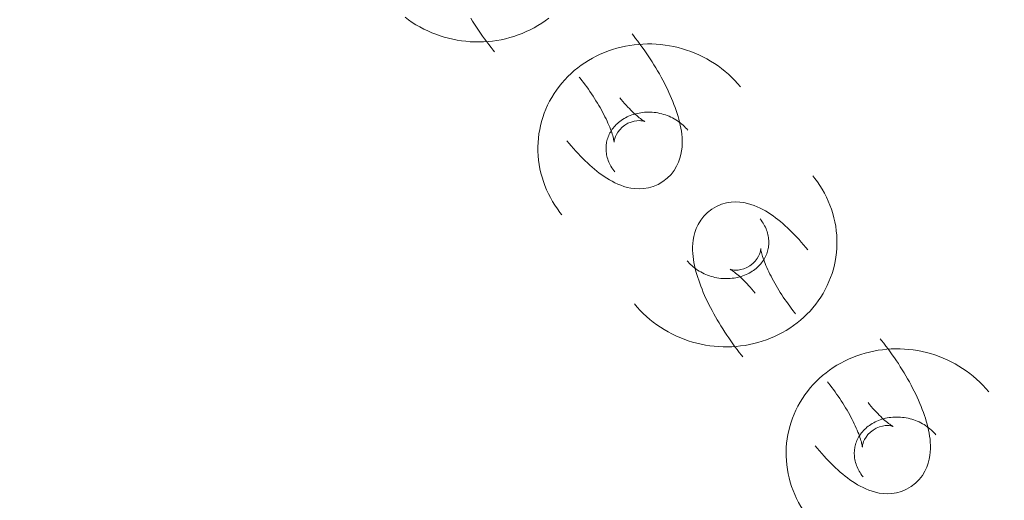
# Model space of a CAD drawing. Header units: millimetres. Extents: x -188930 to 271134, y -158090 to 283816.
# Tile 395 of 610: x 51467 to 51554, y 60247 to 60289. Entities that reach past the tile are written whole.
import ezdxf

# ---------------------------------------------------------------- set-up
doc = ezdxf.new("R2010")
doc.units = ezdxf.units.MM
for name, color, linetype, lineweight in [('A-DETL-2', 5, 'Continuous', 25), ('I-FURN', 30, 'Continuous', 9), ('PZT_UTWARDZENIA', 5, 'Continuous', 9)]:
    doc.layers.add(name, color=color, linetype=linetype, lineweight=lineweight)

# ---------------------------------------------------------------- blocks, each defined once
blk = doc.blocks.new('LARSLAJ_hamak - LARSLAJ_hamak-V31-PZT-dwg')
at = {"layer": 'I-FURN', "flags": 128}
for points in [[(-3434.218, 84.957), (-3434.415, 84.623), (-3434.6, 84.281), (-3434.772, 83.932), (-3434.931, 83.577), (-3435.076, 83.216), (-3435.208, 82.85), (-3435.327, 82.479), (-3435.432, 82.104), (-3435.523, 81.726), (-3435.6, 81.344), (-3435.663, 80.96), (-3435.712, 80.573), (-3435.746, 80.185), (-3435.767, 79.796), (-3435.773, 79.407), (-3435.765, 79.018), (-3435.743, 78.629), (-3435.707, 78.241), (-3435.656, 77.855), (-3435.592, 77.471), (-3435.513, 77.091), (-3435.42, 76.713), (-3435.313, 76.339), (-3435.192, 75.97), (-3435.057, 75.605), (-3434.909, 75.246), (-3434.747, 74.893), (-3434.571, 74.547), (-3434.383, 74.208), (-3434.181, 73.877), (-3433.967, 73.554), (-3433.74, 73.239), (-3433.501, 72.934), (-3433.25, 72.639), (-3432.987, 72.354)], [(-3433.689, 79.191), (-3433.939, 79.001), (-3434.187, 78.808), (-3434.433, 78.611), (-3434.678, 78.41), (-3434.92, 78.207), (-3435.159, 78.001), (-3435.396, 77.793), (-3435.629, 77.582), (-3435.859, 77.369), (-3436.086, 77.154), (-3436.308, 76.937), (-3436.441, 76.805)], [(-3442.819, 72.152), (-3443.205, 72.178), (-3443.592, 72.186), (-3443.979, 72.178), (-3444.365, 72.152), (-3444.75, 72.11), (-3445.132, 72.051), (-3445.512, 71.976), (-3445.888, 71.884), (-3446.259, 71.777), (-3446.626, 71.653), (-3446.987, 71.514), (-3447.342, 71.36), (-3447.691, 71.191), (-3448.032, 71.008), (-3448.365, 70.81), (-3448.689, 70.599), (-3449.005, 70.375), (-3449.312, 70.138), (-3449.609, 69.889), (-3449.895, 69.629), (-3450.095, 69.434)], [(-3442.819, 72.152), (-3443.205, 72.178), (-3443.592, 72.186), (-3443.979, 72.178), (-3444.365, 72.152), (-3444.75, 72.11), (-3445.132, 72.051), (-3445.512, 71.976), (-3445.888, 71.884), (-3446.259, 71.777), (-3446.626, 71.653), (-3446.987, 71.514), (-3447.342, 71.36), (-3447.691, 71.191), (-3448.032, 71.008), (-3448.365, 70.81), (-3448.689, 70.599), (-3449.005, 70.375), (-3449.312, 70.138), (-3449.609, 69.889), (-3449.895, 69.629), (-3450.095, 69.434)], [(-3437.292, 54.947), (-3437.023, 55.227), (-3436.766, 55.517), (-3436.52, 55.817), (-3436.286, 56.126), (-3436.064, 56.445), (-3435.854, 56.771), (-3435.656, 57.106), (-3435.471, 57.448), (-3435.3, 57.797), (-3435.141, 58.152), (-3434.995, 58.513), (-3434.863, 58.879), (-3434.745, 59.249), (-3434.64, 59.624), (-3434.549, 60.003), (-3434.472, 60.385), (-3434.409, 60.769), (-3434.36, 61.156), (-3434.325, 61.544), (-3434.305, 61.933), (-3434.298, 62.322), (-3434.306, 62.711), (-3434.328, 63.1), (-3434.365, 63.488), (-3434.415, 63.874), (-3434.48, 64.257), (-3434.559, 64.638), (-3434.652, 65.016), (-3434.759, 65.39), (-3434.88, 65.759), (-3435.015, 66.124), (-3435.163, 66.483), (-3435.325, 66.835), (-3435.501, 67.182), (-3435.689, 67.521), (-3435.891, 67.852), (-3436.105, 68.175), (-3436.332, 68.49), (-3436.571, 68.795), (-3436.822, 69.09), (-3437.085, 69.374), (-3437.359, 69.648), (-3437.643, 69.91), (-3437.939, 70.161), (-3438.244, 70.398), (-3438.56, 70.623), (-3438.884, 70.834), (-3439.217, 71.031), (-3439.558, 71.214), (-3439.906, 71.383), (-3440.262, 71.536), (-3440.624, 71.673), (-3440.991, 71.795), (-3441.363, 71.901), (-3441.74, 71.99), (-3442.12, 72.063), (-3442.503, 72.119), (-3442.819, 72.152)], [(-3437.292, 54.947), (-3437.023, 55.227), (-3436.766, 55.517), (-3436.52, 55.817), (-3436.286, 56.126), (-3436.064, 56.445), (-3435.854, 56.771), (-3435.656, 57.106), (-3435.471, 57.448), (-3435.3, 57.797), (-3435.141, 58.152), (-3434.995, 58.513), (-3434.863, 58.879), (-3434.745, 59.249), (-3434.64, 59.624), (-3434.549, 60.003), (-3434.472, 60.385), (-3434.409, 60.769), (-3434.36, 61.156), (-3434.325, 61.544), (-3434.305, 61.933), (-3434.298, 62.322), (-3434.306, 62.711), (-3434.328, 63.1), (-3434.365, 63.488), (-3434.415, 63.874), (-3434.48, 64.257), (-3434.559, 64.638), (-3434.652, 65.016), (-3434.759, 65.39), (-3434.88, 65.759), (-3435.015, 66.124), (-3435.163, 66.483), (-3435.325, 66.835), (-3435.501, 67.182), (-3435.689, 67.521), (-3435.891, 67.852), (-3436.105, 68.175), (-3436.332, 68.49), (-3436.571, 68.795), (-3436.822, 69.09), (-3437.085, 69.374), (-3437.359, 69.648), (-3437.643, 69.91), (-3437.939, 70.161), (-3438.244, 70.398), (-3438.56, 70.623), (-3438.884, 70.834), (-3439.217, 71.031), (-3439.558, 71.214), (-3439.906, 71.383), (-3440.262, 71.536), (-3440.624, 71.673), (-3440.991, 71.795), (-3441.363, 71.901), (-3441.74, 71.99), (-3442.12, 72.063), (-3442.503, 72.119), (-3442.819, 72.152)], [(-3446.277, 60.884), (-3446.56, 61.273), (-3446.785, 61.685), (-3446.95, 62.104), (-3447.059, 62.516), (-3447.119, 62.909), (-3447.141, 63.281), (-3447.131, 63.629), (-3447.098, 63.955), (-3447.045, 64.262), (-3446.977, 64.552), (-3446.898, 64.828), (-3446.807, 65.092), (-3446.708, 65.347), (-3446.6, 65.595), (-3446.485, 65.837), (-3446.362, 66.075), (-3446.233, 66.309), (-3446.097, 66.541), (-3445.954, 66.77), (-3445.804, 66.998), (-3445.649, 67.225), (-3445.487, 67.451), (-3445.318, 67.677), (-3445.144, 67.901), (-3444.965, 68.126), (-3444.779, 68.35), (-3444.588, 68.573), (-3444.391, 68.795), (-3444.19, 69.017), (-3443.983, 69.238), (-3443.772, 69.458), (-3443.571, 69.662)], [(-3443.256, 65.523), (-3443.224, 65.529), (-3443.174, 65.541), (-3443.107, 65.559), (-3443.025, 65.584), (-3442.93, 65.616), (-3442.823, 65.656), (-3442.705, 65.702), (-3442.577, 65.757), (-3442.44, 65.818), (-3442.296, 65.886), (-3442.144, 65.962), (-3441.985, 66.044), (-3441.821, 66.133), (-3441.651, 66.229), (-3441.477, 66.33), (-3441.299, 66.438), (-3441.118, 66.551), (-3440.934, 66.67), (-3440.747, 66.794), (-3440.559, 66.922), (-3440.369, 67.056), (-3440.178, 67.193), (-3439.987, 67.335), (-3439.795, 67.48), (-3439.605, 67.629), (-3439.415, 67.781), (-3439.226, 67.935), (-3439.039, 68.092), (-3438.855, 68.251), (-3438.673, 68.411), (-3438.494, 68.573), (-3438.318, 68.735), (-3438.146, 68.898), (-3437.979, 69.062), (-3437.878, 69.162)], [(-3445.849, 65.196), (-3445.741, 65.299), (-3445.63, 65.398), (-3445.517, 65.49), (-3445.402, 65.577), (-3445.285, 65.658), (-3445.167, 65.733), (-3445.047, 65.802), (-3444.925, 65.866), (-3444.803, 65.923), (-3444.68, 65.975), (-3444.556, 66.021), (-3444.431, 66.061), (-3444.307, 66.096), (-3444.182, 66.125), (-3444.056, 66.148), (-3443.931, 66.166), (-3443.806, 66.178), (-3443.681, 66.185), (-3443.557, 66.186), (-3443.433, 66.182), (-3443.344, 66.175)], [(-3445.849, 65.196), (-3445.741, 65.299), (-3445.63, 65.398), (-3445.517, 65.49), (-3445.402, 65.577), (-3445.285, 65.658), (-3445.167, 65.733), (-3445.047, 65.802), (-3444.925, 65.866), (-3444.803, 65.923), (-3444.68, 65.975), (-3444.556, 66.021), (-3444.431, 66.061), (-3444.307, 66.096), (-3444.182, 66.125), (-3444.056, 66.148), (-3443.931, 66.166), (-3443.806, 66.178), (-3443.681, 66.185), (-3443.557, 66.186), (-3443.433, 66.182), (-3443.344, 66.175)], [(-3443.344, 66.175), (-3443.22, 66.162), (-3443.097, 66.143), (-3442.975, 66.118), (-3442.853, 66.088), (-3442.733, 66.053), (-3442.613, 66.012), (-3442.494, 65.966), (-3442.376, 65.914), (-3442.26, 65.857), (-3442.145, 65.794), (-3442.031, 65.726), (-3441.919, 65.652), (-3441.809, 65.572), (-3441.702, 65.487), (-3441.596, 65.396), (-3441.493, 65.3), (-3441.393, 65.198), (-3441.295, 65.091), (-3441.201, 64.979), (-3441.111, 64.862), (-3441.024, 64.739), (-3440.941, 64.612), (-3440.862, 64.48), (-3440.787, 64.344), (-3440.717, 64.203), (-3440.652, 64.058), (-3440.592, 63.91), (-3440.537, 63.758), (-3440.487, 63.602), (-3440.443, 63.444), (-3440.404, 63.283), (-3440.371, 63.12), (-3440.345, 62.955), (-3440.324, 62.788), (-3440.309, 62.619), (-3440.301, 62.45), (-3440.298, 62.28), (-3440.302, 62.11), (-3440.312, 61.94), (-3440.329, 61.77), (-3440.351, 61.601), (-3440.38, 61.434), (-3440.415, 61.267), (-3440.455, 61.103), (-3440.502, 60.941), (-3440.554, 60.781), (-3440.612, 60.625), (-3440.675, 60.471), (-3440.743, 60.321), (-3440.816, 60.175), (-3440.895, 60.032), (-3440.977, 59.894), (-3441.065, 59.76), (-3441.156, 59.631), (-3441.251, 59.507), (-3441.35, 59.388), (-3441.452, 59.275), (-3441.538, 59.185)], [(-3443.344, 66.175), (-3443.22, 66.162), (-3443.097, 66.143), (-3442.975, 66.118), (-3442.853, 66.088), (-3442.733, 66.053), (-3442.613, 66.012), (-3442.494, 65.966), (-3442.376, 65.914), (-3442.26, 65.857), (-3442.145, 65.794), (-3442.031, 65.726), (-3441.919, 65.652), (-3441.809, 65.572), (-3441.702, 65.487), (-3441.596, 65.396), (-3441.493, 65.3), (-3441.393, 65.198), (-3441.295, 65.091), (-3441.201, 64.979), (-3441.111, 64.862), (-3441.024, 64.739), (-3440.941, 64.612), (-3440.862, 64.48), (-3440.787, 64.344), (-3440.717, 64.203), (-3440.652, 64.058), (-3440.592, 63.91), (-3440.537, 63.758), (-3440.487, 63.602), (-3440.443, 63.444), (-3440.404, 63.283), (-3440.371, 63.12), (-3440.345, 62.955), (-3440.324, 62.788), (-3440.309, 62.619), (-3440.301, 62.45), (-3440.298, 62.28), (-3440.302, 62.11), (-3440.312, 61.94), (-3440.329, 61.77), (-3440.351, 61.601), (-3440.38, 61.434), (-3440.415, 61.267), (-3440.455, 61.103), (-3440.502, 60.941), (-3440.554, 60.781), (-3440.612, 60.625), (-3440.675, 60.471), (-3440.743, 60.321), (-3440.816, 60.175), (-3440.895, 60.032), (-3440.977, 59.894), (-3441.065, 59.76), (-3441.156, 59.631), (-3441.251, 59.507), (-3441.35, 59.388), (-3441.452, 59.275), (-3441.538, 59.185)], [(-3441.671, 64.729), (-3441.887, 64.955), (-3442.119, 65.143), (-3442.352, 65.287), (-3442.57, 65.389), (-3442.763, 65.456), (-3442.926, 65.496), (-3443.055, 65.516), (-3443.152, 65.523), (-3443.218, 65.524), (-3443.256, 65.522), (-3443.267, 65.521)], [(-3441.173, 63.028), (-3441.162, 63.058), (-3441.141, 63.106), (-3441.111, 63.168), (-3441.072, 63.244), (-3441.023, 63.332), (-3440.965, 63.431), (-3440.898, 63.539), (-3440.822, 63.655), (-3440.737, 63.778), (-3440.644, 63.908), (-3440.543, 64.045), (-3440.433, 64.186), (-3440.317, 64.332), (-3440.192, 64.481), (-3440.061, 64.634), (-3439.924, 64.79), (-3439.78, 64.948), (-3439.63, 65.109), (-3439.475, 65.27), (-3439.324, 65.423)], [(-3446.277, 60.884), (-3445.945, 60.536), (-3445.579, 60.241), (-3445.196, 60.004), (-3444.811, 59.823), (-3444.435, 59.694), (-3444.073, 59.606), (-3443.728, 59.553), (-3443.401, 59.528), (-3443.09, 59.525), (-3442.793, 59.54), (-3442.508, 59.569), (-3442.231, 59.611), (-3441.963, 59.663), (-3441.699, 59.725), (-3441.441, 59.795), (-3441.185, 59.873), (-3440.931, 59.959), (-3440.679, 60.052), (-3440.428, 60.151), (-3440.177, 60.258), (-3439.925, 60.37), (-3439.674, 60.489), (-3439.422, 60.615), (-3439.17, 60.746), (-3438.917, 60.883), (-3438.664, 61.025), (-3438.41, 61.173), (-3438.156, 61.327), (-3437.902, 61.486), (-3437.648, 61.65), (-3437.394, 61.818), (-3437.14, 61.992), (-3436.887, 62.169), (-3436.634, 62.351), (-3436.383, 62.538), (-3436.133, 62.728), (-3435.885, 62.921), (-3435.638, 63.118), (-3435.394, 63.319), (-3435.152, 63.522), (-3434.912, 63.728), (-3434.676, 63.936), (-3434.442, 64.147), (-3434.212, 64.36), (-3433.986, 64.575), (-3433.764, 64.791), (-3433.631, 64.924)], [(-3441.671, 64.729), (-3441.488, 64.477), (-3441.345, 64.215), (-3441.244, 63.96), (-3441.182, 63.727), (-3441.151, 63.525), (-3441.141, 63.358), (-3441.145, 63.227), (-3441.155, 63.13), (-3441.166, 63.065), (-3441.174, 63.029), (-3441.177, 63.018)], [(-3457.225, 62.291), (-3457.493, 62.011), (-3457.751, 61.721), (-3457.997, 61.421), (-3458.231, 61.112), (-3458.453, 60.793), (-3458.663, 60.466), (-3458.861, 60.132), (-3459.045, 59.79), (-3459.217, 59.441), (-3459.376, 59.086), (-3459.521, 58.725), (-3459.653, 58.359), (-3459.772, 57.988), (-3459.877, 57.613), (-3459.968, 57.235), (-3460.045, 56.853), (-3460.108, 56.469), (-3460.157, 56.082), (-3460.191, 55.694), (-3460.212, 55.305), (-3460.218, 54.916), (-3460.211, 54.527), (-3460.188, 54.138), (-3460.152, 53.75), (-3460.101, 53.364), (-3460.037, 52.98), (-3459.958, 52.599), (-3459.865, 52.222), (-3459.758, 51.848), (-3459.637, 51.479), (-3459.502, 51.114), (-3459.354, 50.755), (-3459.192, 50.402), (-3459.016, 50.056), (-3458.828, 49.717), (-3458.626, 49.386), (-3458.412, 49.062), (-3458.185, 48.748), (-3457.946, 48.443), (-3457.695, 48.148), (-3457.432, 47.863), (-3457.158, 47.59), (-3456.873, 47.328), (-3456.578, 47.077), (-3456.272, 46.84), (-3455.957, 46.615), (-3455.633, 46.404), (-3455.3, 46.206), (-3454.959, 46.024), (-3454.61, 45.855), (-3454.255, 45.702), (-3453.893, 45.565), (-3453.526, 45.443), (-3453.154, 45.337), (-3452.777, 45.248), (-3452.397, 45.175), (-3452.014, 45.119), (-3451.698, 45.086)], [(-3457.225, 62.291), (-3457.493, 62.011), (-3457.751, 61.721), (-3457.997, 61.421), (-3458.231, 61.112), (-3458.453, 60.793), (-3458.663, 60.466), (-3458.861, 60.132), (-3459.045, 59.79), (-3459.217, 59.441), (-3459.376, 59.086), (-3459.521, 58.725), (-3459.653, 58.359), (-3459.772, 57.988), (-3459.877, 57.613), (-3459.968, 57.235), (-3460.045, 56.853), (-3460.108, 56.469), (-3460.157, 56.082), (-3460.191, 55.694), (-3460.212, 55.305), (-3460.218, 54.916), (-3460.211, 54.527), (-3460.188, 54.138), (-3460.152, 53.75), (-3460.101, 53.364), (-3460.037, 52.98), (-3459.958, 52.599), (-3459.865, 52.222), (-3459.758, 51.848), (-3459.637, 51.479), (-3459.502, 51.114), (-3459.354, 50.755), (-3459.192, 50.402), (-3459.016, 50.056), (-3458.828, 49.717), (-3458.626, 49.386), (-3458.412, 49.062), (-3458.185, 48.748), (-3457.946, 48.443), (-3457.695, 48.148), (-3457.432, 47.863), (-3457.158, 47.59), (-3456.873, 47.328), (-3456.578, 47.077), (-3456.272, 46.84), (-3455.957, 46.615), (-3455.633, 46.404), (-3455.3, 46.206), (-3454.959, 46.024), (-3454.61, 45.855), (-3454.255, 45.702), (-3453.893, 45.565), (-3453.526, 45.443), (-3453.154, 45.337), (-3452.777, 45.248), (-3452.397, 45.175), (-3452.014, 45.119), (-3451.698, 45.086)], [(-3448.24, 56.354), (-3448.572, 56.702), (-3448.937, 56.997), (-3449.32, 57.234), (-3449.706, 57.414), (-3450.082, 57.544), (-3450.444, 57.632), (-3450.788, 57.684), (-3451.115, 57.71), (-3451.426, 57.713), (-3451.724, 57.698), (-3452.009, 57.668), (-3452.286, 57.627), (-3452.554, 57.575), (-3452.817, 57.513), (-3453.076, 57.443), (-3453.332, 57.365), (-3453.586, 57.279), (-3453.838, 57.186), (-3454.089, 57.086), (-3454.34, 56.98), (-3454.591, 56.868), (-3454.843, 56.748), (-3455.095, 56.623), (-3455.347, 56.492), (-3455.6, 56.355), (-3455.853, 56.213), (-3456.107, 56.064), (-3456.361, 55.911), (-3456.615, 55.752), (-3456.869, 55.588), (-3457.123, 55.42), (-3457.377, 55.246), (-3457.63, 55.069), (-3457.882, 54.886), (-3458.134, 54.7), (-3458.384, 54.51), (-3458.632, 54.317), (-3458.879, 54.12), (-3459.123, 53.919), (-3459.365, 53.716), (-3459.605, 53.51), (-3459.841, 53.302), (-3460.074, 53.091), (-3460.304, 52.878), (-3460.531, 52.663), (-3460.753, 52.446), (-3460.886, 52.314)], [(-3448.24, 56.354), (-3448.572, 56.702), (-3448.937, 56.997), (-3449.32, 57.234), (-3449.706, 57.414), (-3450.082, 57.544), (-3450.444, 57.632), (-3450.788, 57.684), (-3451.115, 57.71), (-3451.426, 57.713), (-3451.724, 57.698), (-3452.009, 57.668), (-3452.286, 57.627), (-3452.554, 57.575), (-3452.817, 57.513), (-3453.076, 57.443), (-3453.332, 57.365), (-3453.586, 57.279), (-3453.838, 57.186), (-3454.089, 57.086), (-3454.34, 56.98), (-3454.591, 56.868), (-3454.843, 56.748), (-3455.095, 56.623), (-3455.347, 56.492), (-3455.6, 56.355), (-3455.853, 56.213), (-3456.107, 56.064), (-3456.361, 55.911), (-3456.615, 55.752), (-3456.869, 55.588), (-3457.123, 55.42), (-3457.377, 55.246), (-3457.63, 55.069), (-3457.882, 54.886), (-3458.134, 54.7), (-3458.384, 54.51), (-3458.632, 54.317), (-3458.879, 54.12), (-3459.123, 53.919), (-3459.365, 53.716), (-3459.605, 53.51), (-3459.841, 53.302), (-3460.074, 53.091), (-3460.304, 52.878), (-3460.531, 52.663), (-3460.753, 52.446), (-3460.886, 52.314)], [(-3451.173, 51.063), (-3451.297, 51.076), (-3451.42, 51.095), (-3451.542, 51.12), (-3451.663, 51.149), (-3451.784, 51.185), (-3451.904, 51.226), (-3452.023, 51.272), (-3452.141, 51.324), (-3452.257, 51.381), (-3452.372, 51.444), (-3452.486, 51.512), (-3452.598, 51.586), (-3452.708, 51.666), (-3452.815, 51.751), (-3452.921, 51.842), (-3453.024, 51.938), (-3453.124, 52.04), (-3453.221, 52.147), (-3453.316, 52.259), (-3453.406, 52.376), (-3453.493, 52.499), (-3453.576, 52.626), (-3453.655, 52.758), (-3453.73, 52.894), (-3453.8, 53.035), (-3453.865, 53.18), (-3453.925, 53.328), (-3453.98, 53.48), (-3454.03, 53.636), (-3454.074, 53.794), (-3454.113, 53.955), (-3454.145, 54.118), (-3454.172, 54.283), (-3454.193, 54.45), (-3454.208, 54.619), (-3454.216, 54.788), (-3454.218, 54.958), (-3454.214, 55.128), (-3454.204, 55.298), (-3454.188, 55.468), (-3454.166, 55.637), (-3454.137, 55.804), (-3454.102, 55.97), (-3454.062, 56.135), (-3454.015, 56.297), (-3453.963, 56.456), (-3453.905, 56.613), (-3453.842, 56.767), (-3453.774, 56.917), (-3453.7, 57.063), (-3453.622, 57.206), (-3453.54, 57.344), (-3453.452, 57.477), (-3453.361, 57.606), (-3453.266, 57.73), (-3453.167, 57.849), (-3453.065, 57.963), (-3452.978, 58.052)], [(-3451.173, 51.063), (-3451.297, 51.076), (-3451.42, 51.095), (-3451.542, 51.12), (-3451.663, 51.149), (-3451.784, 51.185), (-3451.904, 51.226), (-3452.023, 51.272), (-3452.141, 51.324), (-3452.257, 51.381), (-3452.372, 51.444), (-3452.486, 51.512), (-3452.598, 51.586), (-3452.708, 51.666), (-3452.815, 51.751), (-3452.921, 51.842), (-3453.024, 51.938), (-3453.124, 52.04), (-3453.221, 52.147), (-3453.316, 52.259), (-3453.406, 52.376), (-3453.493, 52.499), (-3453.576, 52.626), (-3453.655, 52.758), (-3453.73, 52.894), (-3453.8, 53.035), (-3453.865, 53.18), (-3453.925, 53.328), (-3453.98, 53.48), (-3454.03, 53.636), (-3454.074, 53.794), (-3454.113, 53.955), (-3454.145, 54.118), (-3454.172, 54.283), (-3454.193, 54.45), (-3454.208, 54.619), (-3454.216, 54.788), (-3454.218, 54.958), (-3454.214, 55.128), (-3454.204, 55.298), (-3454.188, 55.468), (-3454.166, 55.637), (-3454.137, 55.804), (-3454.102, 55.97), (-3454.062, 56.135), (-3454.015, 56.297), (-3453.963, 56.456), (-3453.905, 56.613), (-3453.842, 56.767), (-3453.774, 56.917), (-3453.7, 57.063), (-3453.622, 57.206), (-3453.54, 57.344), (-3453.452, 57.477), (-3453.361, 57.606), (-3453.266, 57.73), (-3453.167, 57.849), (-3453.065, 57.963), (-3452.978, 58.052)], [(-3448.24, 56.354), (-3447.957, 55.965), (-3447.732, 55.553), (-3447.567, 55.134), (-3447.458, 54.722), (-3447.397, 54.329), (-3447.376, 53.957), (-3447.386, 53.609), (-3447.419, 53.282), (-3447.472, 52.976), (-3447.539, 52.686), (-3447.619, 52.41), (-3447.71, 52.146), (-3447.809, 51.891), (-3447.917, 51.643), (-3448.032, 51.401), (-3448.154, 51.163), (-3448.284, 50.929), (-3448.42, 50.697), (-3448.563, 50.468), (-3448.713, 50.24), (-3448.868, 50.013), (-3449.03, 49.787), (-3449.198, 49.561), (-3449.372, 49.336), (-3449.552, 49.112), (-3449.738, 48.888), (-3449.929, 48.665), (-3450.125, 48.443), (-3450.327, 48.221), (-3450.534, 48), (-3450.745, 47.78), (-3450.946, 47.576)], [(-3448.24, 56.354), (-3447.957, 55.965), (-3447.732, 55.553), (-3447.567, 55.134), (-3447.458, 54.722), (-3447.397, 54.329), (-3447.376, 53.957), (-3447.386, 53.609), (-3447.419, 53.282), (-3447.472, 52.976), (-3447.539, 52.686), (-3447.619, 52.41), (-3447.71, 52.146), (-3447.809, 51.891), (-3447.917, 51.643), (-3448.032, 51.401), (-3448.154, 51.163), (-3448.284, 50.929), (-3448.42, 50.697), (-3448.563, 50.468), (-3448.713, 50.24), (-3448.868, 50.013), (-3449.03, 49.787), (-3449.198, 49.561), (-3449.372, 49.336), (-3449.552, 49.112), (-3449.738, 48.888), (-3449.929, 48.665), (-3450.125, 48.443), (-3450.327, 48.221), (-3450.534, 48), (-3450.745, 47.78), (-3450.946, 47.576)], [(-3453.343, 54.21), (-3453.355, 54.179), (-3453.376, 54.132), (-3453.406, 54.069), (-3453.445, 53.993), (-3453.494, 53.906), (-3453.551, 53.807), (-3453.619, 53.699), (-3453.695, 53.583), (-3453.779, 53.46), (-3453.873, 53.329), (-3453.974, 53.193), (-3454.083, 53.052), (-3454.2, 52.906), (-3454.324, 52.757), (-3454.455, 52.604), (-3454.593, 52.448), (-3454.737, 52.289), (-3454.886, 52.129), (-3455.042, 51.968), (-3455.193, 51.814)], [(-3453.343, 54.21), (-3453.355, 54.179), (-3453.376, 54.132), (-3453.406, 54.069), (-3453.445, 53.993), (-3453.494, 53.906), (-3453.551, 53.807), (-3453.619, 53.699), (-3453.695, 53.583), (-3453.779, 53.46), (-3453.873, 53.329), (-3453.974, 53.193), (-3454.083, 53.052), (-3454.2, 52.906), (-3454.324, 52.757), (-3454.455, 52.604), (-3454.593, 52.448), (-3454.737, 52.289), (-3454.886, 52.129), (-3455.042, 51.968), (-3455.193, 51.814)], [(-3452.846, 52.509), (-3453.029, 52.761), (-3453.172, 53.023), (-3453.273, 53.277), (-3453.334, 53.51), (-3453.366, 53.713), (-3453.376, 53.88), (-3453.372, 54.011), (-3453.362, 54.107), (-3453.351, 54.172), (-3453.343, 54.209), (-3453.34, 54.22)], [(-3452.846, 52.509), (-3453.029, 52.761), (-3453.172, 53.023), (-3453.273, 53.277), (-3453.334, 53.51), (-3453.366, 53.713), (-3453.376, 53.88), (-3453.372, 54.011), (-3453.362, 54.107), (-3453.351, 54.172), (-3453.343, 54.209), (-3453.34, 54.22)], [(-3452.846, 52.509), (-3452.63, 52.283), (-3452.398, 52.095), (-3452.165, 51.951), (-3451.947, 51.849), (-3451.754, 51.782), (-3451.591, 51.742), (-3451.461, 51.722), (-3451.365, 51.715), (-3451.299, 51.714), (-3451.261, 51.716), (-3451.25, 51.717)], [(-3452.846, 52.509), (-3452.63, 52.283), (-3452.398, 52.095), (-3452.165, 51.951), (-3451.947, 51.849), (-3451.754, 51.782), (-3451.591, 51.742), (-3451.461, 51.722), (-3451.365, 51.715), (-3451.299, 51.714), (-3451.261, 51.716), (-3451.25, 51.717)], [(-3448.668, 52.042), (-3448.776, 51.938), (-3448.887, 51.84), (-3448.999, 51.748), (-3449.114, 51.661), (-3449.231, 51.58), (-3449.35, 51.505), (-3449.47, 51.436), (-3449.592, 51.372), (-3449.714, 51.314), (-3449.837, 51.263), (-3449.961, 51.217), (-3450.086, 51.176), (-3450.21, 51.142), (-3450.335, 51.113), (-3450.46, 51.09), (-3450.586, 51.072), (-3450.711, 51.06), (-3450.835, 51.053), (-3450.96, 51.052), (-3451.084, 51.056), (-3451.173, 51.063)], [(-3448.668, 52.042), (-3448.776, 51.938), (-3448.887, 51.84), (-3448.999, 51.748), (-3449.114, 51.661), (-3449.231, 51.58), (-3449.35, 51.505), (-3449.47, 51.436), (-3449.592, 51.372), (-3449.714, 51.314), (-3449.837, 51.263), (-3449.961, 51.217), (-3450.086, 51.176), (-3450.21, 51.142), (-3450.335, 51.113), (-3450.46, 51.09), (-3450.586, 51.072), (-3450.711, 51.06), (-3450.835, 51.053), (-3450.96, 51.052), (-3451.084, 51.056), (-3451.173, 51.063)], [(-3451.261, 51.715), (-3451.293, 51.709), (-3451.343, 51.697), (-3451.41, 51.679), (-3451.492, 51.654), (-3451.587, 51.622), (-3451.694, 51.582), (-3451.812, 51.535), (-3451.94, 51.481), (-3452.077, 51.42), (-3452.221, 51.351), (-3452.373, 51.276), (-3452.532, 51.194), (-3452.696, 51.105), (-3452.865, 51.009), (-3453.039, 50.908), (-3453.217, 50.8), (-3453.399, 50.687), (-3453.583, 50.568), (-3453.77, 50.444), (-3453.958, 50.316), (-3454.148, 50.182), (-3454.339, 50.045), (-3454.53, 49.903), (-3454.722, 49.758), (-3454.912, 49.609), (-3455.102, 49.457), (-3455.291, 49.303), (-3455.478, 49.146), (-3455.662, 48.987), (-3455.844, 48.827), (-3456.023, 48.665), (-3456.199, 48.502), (-3456.371, 48.339), (-3456.538, 48.176), (-3456.639, 48.076)], [(-3451.261, 51.715), (-3451.293, 51.709), (-3451.343, 51.697), (-3451.41, 51.679), (-3451.492, 51.654), (-3451.587, 51.622), (-3451.694, 51.582), (-3451.812, 51.535), (-3451.94, 51.481), (-3452.077, 51.42), (-3452.221, 51.351), (-3452.373, 51.276), (-3452.532, 51.194), (-3452.696, 51.105), (-3452.865, 51.009), (-3453.039, 50.908), (-3453.217, 50.8), (-3453.399, 50.687), (-3453.583, 50.568), (-3453.77, 50.444), (-3453.958, 50.316), (-3454.148, 50.182), (-3454.339, 50.045), (-3454.53, 49.903), (-3454.722, 49.758), (-3454.912, 49.609), (-3455.102, 49.457), (-3455.291, 49.303), (-3455.478, 49.146), (-3455.662, 48.987), (-3455.844, 48.827), (-3456.023, 48.665), (-3456.199, 48.502), (-3456.371, 48.339), (-3456.538, 48.176), (-3456.639, 48.076)], [(-3467.264, 47.661), (-3467.65, 47.687), (-3468.037, 47.695), (-3468.424, 47.687), (-3468.81, 47.661), (-3469.195, 47.619), (-3469.577, 47.56), (-3469.957, 47.485), (-3470.333, 47.393), (-3470.705, 47.286), (-3471.071, 47.162), (-3471.433, 47.023), (-3471.788, 46.869), (-3472.136, 46.7), (-3472.477, 46.517), (-3472.81, 46.319), (-3473.134, 46.108), (-3473.45, 45.884), (-3473.757, 45.647), (-3474.054, 45.398), (-3474.341, 45.138), (-3474.54, 44.943)], [(-3451.698, 45.086), (-3451.312, 45.06), (-3450.925, 45.052), (-3450.538, 45.06), (-3450.152, 45.086), (-3449.767, 45.128), (-3449.385, 45.187), (-3449.005, 45.262), (-3448.629, 45.354), (-3448.257, 45.461), (-3447.891, 45.585), (-3447.529, 45.724), (-3447.174, 45.878), (-3446.826, 46.047), (-3446.485, 46.23), (-3446.152, 46.428), (-3445.827, 46.639), (-3445.512, 46.863), (-3445.205, 47.099), (-3444.908, 47.348), (-3444.621, 47.609), (-3444.422, 47.804)], [(-3451.698, 45.086), (-3451.312, 45.06), (-3450.925, 45.052), (-3450.538, 45.06), (-3450.152, 45.086), (-3449.767, 45.128), (-3449.385, 45.187), (-3449.005, 45.262), (-3448.629, 45.354), (-3448.257, 45.461), (-3447.891, 45.585), (-3447.529, 45.724), (-3447.174, 45.878), (-3446.826, 46.047), (-3446.485, 46.23), (-3446.152, 46.428), (-3445.827, 46.639), (-3445.512, 46.863), (-3445.205, 47.099), (-3444.908, 47.348), (-3444.621, 47.609), (-3444.422, 47.804)], [(-3461.737, 30.456), (-3461.469, 30.736), (-3461.211, 31.026), (-3460.965, 31.326), (-3460.731, 31.635), (-3460.509, 31.954), (-3460.299, 32.28), (-3460.101, 32.615), (-3459.917, 32.957), (-3459.745, 33.306), (-3459.586, 33.661), (-3459.441, 34.022), (-3459.308, 34.388), (-3459.19, 34.758), (-3459.085, 35.133), (-3458.994, 35.512), (-3458.917, 35.894), (-3458.854, 36.278), (-3458.805, 36.665), (-3458.771, 37.053), (-3458.75, 37.442), (-3458.744, 37.831), (-3458.751, 38.22), (-3458.774, 38.609), (-3458.81, 38.997), (-3458.86, 39.383), (-3458.925, 39.766), (-3459.004, 40.147), (-3459.097, 40.525), (-3459.204, 40.899), (-3459.325, 41.268), (-3459.46, 41.633), (-3459.608, 41.992), (-3459.77, 42.344), (-3459.946, 42.691), (-3460.134, 43.03), (-3460.336, 43.361), (-3460.55, 43.684), (-3460.777, 43.999), (-3461.016, 44.304), (-3461.267, 44.599), (-3461.53, 44.883), (-3461.804, 45.157), (-3462.089, 45.419), (-3462.384, 45.67), (-3462.69, 45.907), (-3463.005, 46.132), (-3463.329, 46.343), (-3463.662, 46.54), (-3464.003, 46.723), (-3464.352, 46.891), (-3464.707, 47.045), (-3465.069, 47.182), (-3465.436, 47.304), (-3465.808, 47.41), (-3466.185, 47.499), (-3466.565, 47.572), (-3466.948, 47.628), (-3467.264, 47.661)], [(-3470.722, 36.393), (-3471.005, 36.782), (-3471.23, 37.194), (-3471.395, 37.613), (-3471.504, 38.025), (-3471.565, 38.418), (-3471.586, 38.79), (-3471.576, 39.138), (-3471.543, 39.464), (-3471.49, 39.771), (-3471.423, 40.061), (-3471.343, 40.337), (-3471.252, 40.601), (-3471.153, 40.856), (-3471.045, 41.104), (-3470.93, 41.346), (-3470.808, 41.584), (-3470.678, 41.818), (-3470.542, 42.05), (-3470.399, 42.279), (-3470.249, 42.507), (-3470.094, 42.734), (-3469.932, 42.96), (-3469.764, 43.186), (-3469.59, 43.41), (-3469.41, 43.635), (-3469.224, 43.859), (-3469.033, 44.082), (-3468.837, 44.304), (-3468.635, 44.526), (-3468.428, 44.747), (-3468.217, 44.967), (-3468.016, 45.171)], [(-3470.722, 36.393), (-3471.005, 36.782), (-3471.23, 37.194), (-3471.395, 37.613), (-3471.504, 38.025), (-3471.565, 38.418), (-3471.586, 38.79), (-3471.576, 39.138), (-3471.543, 39.464), (-3471.49, 39.771), (-3471.423, 40.061), (-3471.343, 40.337), (-3471.252, 40.601), (-3471.153, 40.856), (-3471.045, 41.104), (-3470.93, 41.346), (-3470.808, 41.584), (-3470.678, 41.818), (-3470.542, 42.05), (-3470.399, 42.279), (-3470.249, 42.507), (-3470.094, 42.734), (-3469.932, 42.96), (-3469.764, 43.186), (-3469.59, 43.41), (-3469.41, 43.635), (-3469.224, 43.859), (-3469.033, 44.082), (-3468.837, 44.304), (-3468.635, 44.526), (-3468.428, 44.747), (-3468.217, 44.967), (-3468.016, 45.171)], [(-3467.701, 41.032), (-3467.669, 41.038), (-3467.619, 41.05), (-3467.552, 41.068), (-3467.47, 41.093), (-3467.375, 41.125), (-3467.268, 41.165), (-3467.15, 41.211), (-3467.022, 41.266), (-3466.885, 41.327), (-3466.741, 41.395), (-3466.589, 41.471), (-3466.43, 41.553), (-3466.266, 41.642), (-3466.096, 41.738), (-3465.923, 41.839), (-3465.745, 41.947), (-3465.563, 42.06), (-3465.379, 42.179), (-3465.192, 42.303), (-3465.004, 42.431), (-3464.814, 42.565), (-3464.623, 42.702), (-3464.432, 42.844), (-3464.24, 42.989), (-3464.05, 43.138), (-3463.86, 43.29), (-3463.671, 43.444), (-3463.484, 43.601), (-3463.3, 43.76), (-3463.118, 43.92), (-3462.939, 44.082), (-3462.763, 44.244), (-3462.591, 44.407), (-3462.424, 44.571), (-3462.323, 44.671)], [(-3467.701, 41.032), (-3467.669, 41.038), (-3467.619, 41.05), (-3467.552, 41.068), (-3467.47, 41.093), (-3467.375, 41.125), (-3467.268, 41.165), (-3467.15, 41.211), (-3467.022, 41.266), (-3466.885, 41.327), (-3466.741, 41.395), (-3466.589, 41.471), (-3466.43, 41.553), (-3466.266, 41.642), (-3466.096, 41.738), (-3465.923, 41.839), (-3465.745, 41.947), (-3465.563, 42.06), (-3465.379, 42.179), (-3465.192, 42.303), (-3465.004, 42.431), (-3464.814, 42.565), (-3464.623, 42.702), (-3464.432, 42.844), (-3464.24, 42.989), (-3464.05, 43.138), (-3463.86, 43.29), (-3463.671, 43.444), (-3463.484, 43.601), (-3463.3, 43.76), (-3463.118, 43.92), (-3462.939, 44.082), (-3462.763, 44.244), (-3462.591, 44.407), (-3462.424, 44.571), (-3462.323, 44.671)], [(-3470.294, 40.705), (-3470.186, 40.808), (-3470.075, 40.907), (-3469.963, 40.999), (-3469.848, 41.086), (-3469.731, 41.167), (-3469.612, 41.242), (-3469.492, 41.311), (-3469.37, 41.375), (-3469.248, 41.432), (-3469.125, 41.484), (-3469.001, 41.53), (-3468.876, 41.57), (-3468.752, 41.605), (-3468.627, 41.634), (-3468.502, 41.657), (-3468.376, 41.675), (-3468.251, 41.687), (-3468.127, 41.694), (-3468.002, 41.695), (-3467.878, 41.691), (-3467.789, 41.684)], [(-3467.789, 41.684), (-3467.665, 41.671), (-3467.542, 41.652), (-3467.42, 41.627), (-3467.299, 41.597), (-3467.178, 41.562), (-3467.058, 41.521), (-3466.939, 41.475), (-3466.821, 41.423), (-3466.705, 41.366), (-3466.59, 41.303), (-3466.476, 41.235), (-3466.364, 41.161), (-3466.254, 41.081), (-3466.147, 40.996), (-3466.041, 40.905), (-3465.938, 40.809), (-3465.838, 40.707), (-3465.741, 40.6), (-3465.646, 40.488), (-3465.556, 40.371), (-3465.469, 40.248), (-3465.386, 40.121), (-3465.307, 39.989), (-3465.232, 39.853), (-3465.162, 39.712), (-3465.097, 39.567), (-3465.037, 39.419), (-3464.982, 39.267), (-3464.932, 39.111), (-3464.888, 38.953), (-3464.849, 38.792), (-3464.817, 38.629), (-3464.79, 38.464), (-3464.769, 38.297), (-3464.754, 38.128), (-3464.746, 37.959), (-3464.744, 37.789), (-3464.747, 37.619), (-3464.758, 37.449), (-3464.774, 37.279), (-3464.796, 37.11), (-3464.825, 36.943), (-3464.86, 36.776), (-3464.9, 36.612), (-3464.947, 36.45), (-3464.999, 36.29), (-3465.057, 36.134), (-3465.12, 35.98), (-3465.188, 35.83), (-3465.261, 35.684), (-3465.34, 35.541), (-3465.422, 35.403), (-3465.51, 35.269), (-3465.601, 35.14), (-3465.696, 35.016), (-3465.795, 34.897), (-3465.897, 34.784), (-3465.984, 34.694)], [(-3466.116, 40.238), (-3466.332, 40.464), (-3466.564, 40.651), (-3466.797, 40.796), (-3467.015, 40.898), (-3467.208, 40.965), (-3467.371, 41.005), (-3467.501, 41.025), (-3467.597, 41.032), (-3467.663, 41.033), (-3467.701, 41.031), (-3467.712, 41.03)], [(-3466.116, 40.238), (-3466.332, 40.464), (-3466.564, 40.651), (-3466.797, 40.796), (-3467.015, 40.898), (-3467.208, 40.965), (-3467.371, 41.005), (-3467.501, 41.025), (-3467.597, 41.032), (-3467.663, 41.033), (-3467.701, 41.031), (-3467.712, 41.03)], [(-3465.619, 38.537), (-3465.607, 38.567), (-3465.586, 38.615), (-3465.556, 38.677), (-3465.517, 38.753), (-3465.468, 38.841), (-3465.41, 38.94), (-3465.343, 39.048), (-3465.267, 39.164), (-3465.183, 39.287), (-3465.089, 39.417), (-3464.988, 39.554), (-3464.879, 39.695), (-3464.762, 39.841), (-3464.638, 39.99), (-3464.507, 40.143), (-3464.369, 40.299), (-3464.225, 40.457), (-3464.075, 40.618), (-3463.92, 40.779), (-3463.769, 40.932)], [(-3465.619, 38.537), (-3465.607, 38.567), (-3465.586, 38.615), (-3465.556, 38.677), (-3465.517, 38.753), (-3465.468, 38.841), (-3465.41, 38.94), (-3465.343, 39.048), (-3465.267, 39.164), (-3465.183, 39.287), (-3465.089, 39.417), (-3464.988, 39.554), (-3464.879, 39.695), (-3464.762, 39.841), (-3464.638, 39.99), (-3464.507, 40.143), (-3464.369, 40.299), (-3464.225, 40.457), (-3464.075, 40.618), (-3463.92, 40.779), (-3463.769, 40.932)], [(-3470.722, 36.393), (-3470.39, 36.045), (-3470.024, 35.75), (-3469.642, 35.513), (-3469.256, 35.332), (-3468.88, 35.203), (-3468.518, 35.115), (-3468.173, 35.062), (-3467.846, 35.037), (-3467.535, 35.034), (-3467.238, 35.049), (-3466.953, 35.078), (-3466.676, 35.12), (-3466.408, 35.172), (-3466.145, 35.234), (-3465.886, 35.304), (-3465.63, 35.382), (-3465.376, 35.468), (-3465.124, 35.561), (-3464.873, 35.66), (-3464.622, 35.767), (-3464.371, 35.879), (-3464.119, 35.998), (-3463.867, 36.123), (-3463.615, 36.255), (-3463.362, 36.392), (-3463.109, 36.534), (-3462.855, 36.682), (-3462.601, 36.836), (-3462.347, 36.995), (-3462.093, 37.159), (-3461.839, 37.327), (-3461.585, 37.501), (-3461.332, 37.678), (-3461.079, 37.86), (-3460.828, 38.047), (-3460.578, 38.237), (-3460.33, 38.43), (-3460.083, 38.627), (-3459.839, 38.828), (-3459.597, 39.031), (-3459.357, 39.237), (-3459.121, 39.445), (-3458.887, 39.656), (-3458.658, 39.869), (-3458.431, 40.084), (-3458.209, 40.3), (-3458.076, 40.433)], [(-3470.722, 36.393), (-3470.39, 36.045), (-3470.024, 35.75), (-3469.642, 35.513), (-3469.256, 35.332), (-3468.88, 35.203), (-3468.518, 35.115), (-3468.173, 35.062), (-3467.846, 35.037), (-3467.535, 35.034), (-3467.238, 35.049), (-3466.953, 35.078), (-3466.676, 35.12), (-3466.408, 35.172), (-3466.145, 35.234), (-3465.886, 35.304), (-3465.63, 35.382), (-3465.376, 35.468), (-3465.124, 35.561), (-3464.873, 35.66), (-3464.622, 35.767), (-3464.371, 35.879), (-3464.119, 35.998), (-3463.867, 36.123), (-3463.615, 36.255), (-3463.362, 36.392), (-3463.109, 36.534), (-3462.855, 36.682), (-3462.601, 36.836), (-3462.347, 36.995), (-3462.093, 37.159), (-3461.839, 37.327), (-3461.585, 37.501), (-3461.332, 37.678), (-3461.079, 37.86), (-3460.828, 38.047), (-3460.578, 38.237), (-3460.33, 38.43), (-3460.083, 38.627), (-3459.839, 38.828), (-3459.597, 39.031), (-3459.357, 39.237), (-3459.121, 39.445), (-3458.887, 39.656), (-3458.658, 39.869), (-3458.431, 40.084), (-3458.209, 40.3), (-3458.076, 40.433)], [(-3466.116, 40.238), (-3465.933, 39.986), (-3465.79, 39.724), (-3465.689, 39.469), (-3465.628, 39.236), (-3465.596, 39.034), (-3465.586, 38.867), (-3465.59, 38.736), (-3465.6, 38.639), (-3465.611, 38.574), (-3465.619, 38.538), (-3465.622, 38.527)], [(-3466.116, 40.238), (-3465.933, 39.986), (-3465.79, 39.724), (-3465.689, 39.469), (-3465.628, 39.236), (-3465.596, 39.034), (-3465.586, 38.867), (-3465.59, 38.736), (-3465.6, 38.639), (-3465.611, 38.574), (-3465.619, 38.538), (-3465.622, 38.527)]]:
    blk.add_lwpolyline(points, dxfattribs=at)

msp = doc.modelspace()

# ---------------------------------------------------------------- linework, layer by layer
at = {"layer": 'A-DETL-2'}
msp.add_arc((51263.996, 60776.93), 2666.602, 271.921425, 351.743491, dxfattribs=at)
at = {"layer": 'PZT_UTWARDZENIA'}
for centre, radius, start, end in [((59552.721, 60792.378), 12000, 159.9468602, 262.6711262), ((59552.721, 60792.378), 12000, 159.9468602, 262.6711262), ((59275.426, 60624.143), 10000, 158.6518071, 263.4283285), ((59275.426, 60624.143), 10000, 158.6518071, 263.4283285)]:
    msp.add_arc(centre, radius, start, end, dxfattribs=at)

# ---------------------------------------------------------------- block references
at = {"layer": 'I-FURN', "rotation": 84.12020358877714}
msp.add_blockref('LARSLAJ_hamak - LARSLAJ_hamak-V31-PZT-dwg', (51937.563, 63697.11), dxfattribs=at)

doc.saveas('drawing.dxf')
